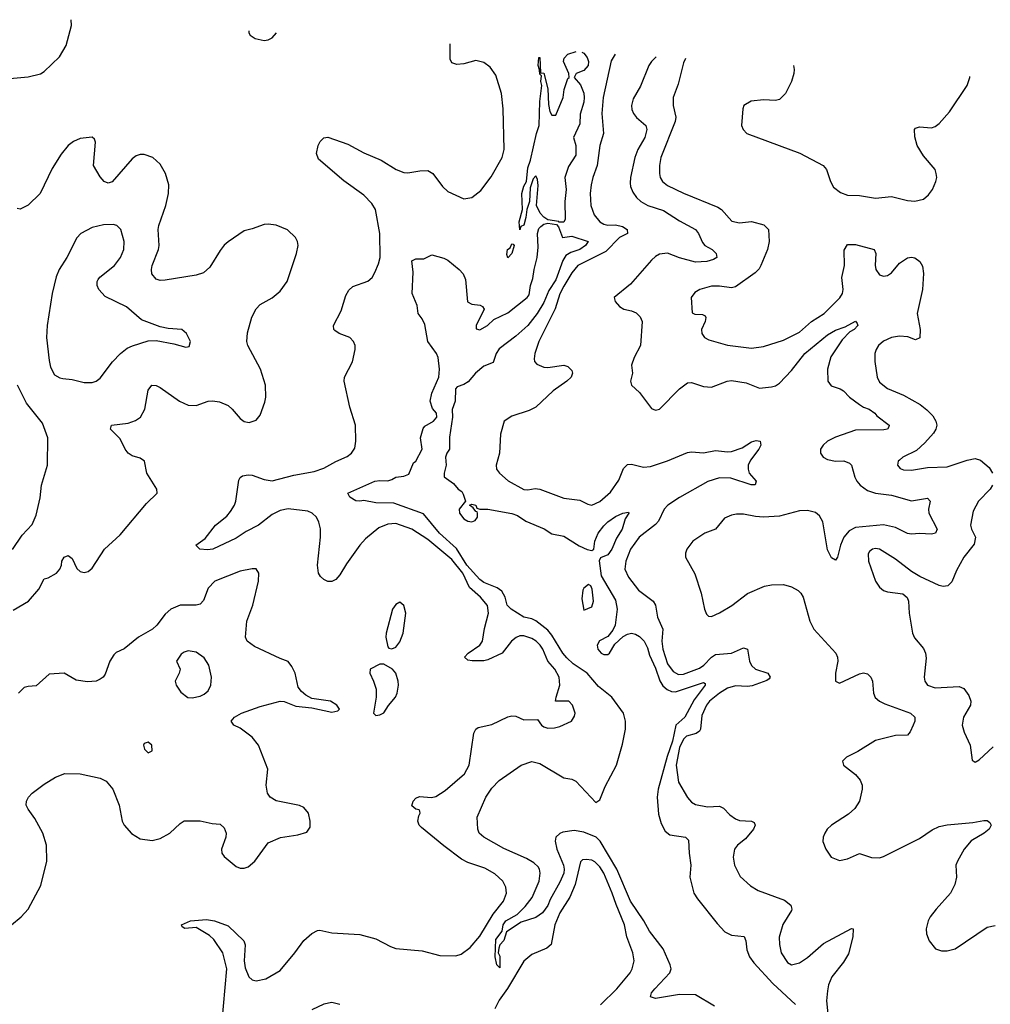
# Model space of a CAD drawing. Header units: inches. Extents: x 1682530 to 1839546, y 640742 to 791647.
# Tile 487 of 656: x 1744147 to 1749005, y 783533 to 788459. Entities that reach past the tile are written whole.
import ezdxf

# ---------------------------------------------------------------- set-up
doc = ezdxf.new("R2010")
doc.units = ezdxf.units.IN
doc.header["$MEASUREMENT"] = 0
doc.layers.add('B7748', color=7, linetype='Continuous')

msp = doc.modelspace()

# ---------------------------------------------------------------- linework, layer by layer
at = {"layer": 'B7748', "color": 5}
for points, elevation in [([(1744021.8, 788158.2), (1744190, 788173.2), (1744251.3, 788188.7), (1744270, 788200.8), (1744345.8, 788274.2), (1744380.4, 788330), (1744406.9, 788430), (1744405.4, 788459.3)], 720), ([(1745293.7, 788403), (1745294.2, 788394.2), (1745301.4, 788381.4), (1745325.2, 788365.2), (1745370, 788355.3), (1745390, 788358.4), (1745410, 788368.5), (1745431.9, 788394.3)], 720), ([(1745159.5, 783430), (1745183.4, 783710), (1745163.2, 783790), (1745118.1, 783858.1), (1745097.6, 783877.6), (1745030, 783917), (1744973.2, 783913.2), (1744960.9, 783920.9), (1744957.2, 783930), (1745002, 783950), (1745082.8, 783957.2), (1745122, 783950), (1745190, 783925.8), (1745268.7, 783850), (1745275.8, 783830), (1745270.2, 783750), (1745276.2, 783716.2), (1745294.3, 783670), (1745310, 783655.3), (1745330, 783651.1), (1745378.7, 783661.3), (1745450, 783702), (1745524.8, 783790), (1745570, 783852), (1745610, 783886.7), (1745637.4, 783902.6), (1745650, 783904.2), (1745710, 783891.1), (1745850, 783882.3), (1745930, 783860.9), (1746002.2, 783822.2), (1746030, 783813), (1746161, 783801), (1746250, 783776.6), (1746330, 783775.7), (1746356.8, 783783.2), (1746402.1, 783817.9), (1746450, 783874.7), (1746516.4, 783983.6), (1746568.4, 784050), (1746583.2, 784090), (1746579.7, 784119.7), (1746564.8, 784150), (1746525.5, 784185.5), (1746475, 784215), (1746390, 784242.4), (1746358.7, 784258.7), (1746270, 784325.3), (1746158.3, 784418.4), (1746146.4, 784430), (1746140.2, 784450), (1746144.2, 784475.8), (1746151.4, 784490), (1746150, 784499), (1746146, 784506), (1746129.3, 784510), (1746110, 784526.6), (1746116.9, 784550), (1746130, 784565.3), (1746147.7, 784572.3), (1746208.1, 784568.1), (1746230, 784572.1), (1746277.4, 784602.6), (1746373.1, 784686.8), (1746397.3, 784730), (1746419.8, 784890), (1746429.9, 784910.1), (1746441.9, 784918.1), (1746510, 784932.9), (1746590, 784972.2), (1746610, 784975.8), (1746630, 784974), (1746670, 784957), (1746738.4, 784958.4), (1746758, 784930), (1746770, 784921.3), (1746790, 784915.3), (1746823.8, 784916.2), (1746850, 784922.4), (1746909, 784950), (1746924.8, 784975.2), (1746927, 784990), (1746914.7, 785030), (1746895.1, 785050), (1746829.7, 785049.7), (1746831.6, 785070), (1746850.7, 785130), (1746847.1, 785170), (1746826.3, 785210), (1746790.4, 785250.4), (1746765.3, 785310), (1746752.2, 785330), (1746732.1, 785350), (1746710, 785363.6), (1746670, 785377.3), (1746650, 785376.5), (1746631.3, 785368.7), (1746609.2, 785350.8), (1746562.4, 785290), (1746490, 785256.8), (1746470, 785251.8), (1746412.2, 785252.2), (1746390, 785255.6), (1746373.7, 785270), (1746391, 785290), (1746449.8, 785330), (1746463.5, 785350), (1746473.7, 785413.7), (1746493.3, 785490), (1746488.2, 785528.2), (1746453.5, 785570), (1746399, 785619), (1746364.9, 785690), (1746310, 785758), (1746190, 785859.3), (1746110, 785909.5), (1746030, 785938.8), (1745990, 785935.8), (1745943.8, 785916.2), (1745878.2, 785861.8), (1745849, 785831), (1745782.3, 785737.7), (1745750, 785682), (1745730, 785658.9), (1745710, 785648.6), (1745690, 785648.7), (1745670, 785658.9), (1745652.9, 785672.9), (1745642.7, 785690), (1745638, 785730), (1745652.9, 785870), (1745652.3, 785912.3), (1745644.6, 785944.6), (1745631.9, 785970), (1745611.6, 785990), (1745590, 785999.6), (1745490, 786011.7), (1745450, 786003.4), (1745410, 785983.1), (1745341.9, 785930), (1745280.8, 785899.2), (1745230, 785864.9), (1745113.1, 785810), (1745086.7, 785806.7), (1745049, 785810), (1745029.3, 785830), (1745076, 785864), (1745126.8, 785930), (1745183.9, 785976.1), (1745202, 785998), (1745221.7, 786030), (1745228.5, 786050), (1745244.4, 786155.6), (1745250.8, 786169.2), (1745262.8, 786177.2), (1745290, 786182), (1745310, 786179.8), (1745370, 786158.4), (1745410, 786152.3), (1745519.4, 786180.6), (1745620.8, 786199.2), (1745670, 786215.6), (1745730, 786249.4), (1745786, 786274), (1745807.4, 786290), (1745825.1, 786314.9), (1745829.8, 786350), (1745828.2, 786430), (1745800, 786520), (1745770.7, 786650), (1745773.6, 786670), (1745812, 786748), (1745826.2, 786810), (1745826, 786830), (1745817.7, 786850), (1745798.7, 786870), (1745746.6, 786890), (1745724.1, 786904.1), (1745718.7, 786910), (1745716.9, 786930), (1745756.6, 787003.4), (1745780, 787080), (1745793.8, 787106.2), (1745814.9, 787125.1), (1745890, 787151.4), (1745910.5, 787169.5), (1745925, 787195), (1745942.8, 787237.2), (1745950.5, 787269.5), (1745950, 787389), (1745927.9, 787510), (1745910, 787540.2), (1745870, 787581.5), (1745770, 787652.8), (1745642.2, 787762.2), (1745632.6, 787790), (1745640.6, 787830), (1745650.5, 787850), (1745670, 787869), (1745690, 787871.1), (1745790, 787836.2), (1745870, 787793.3), (1745956.6, 787756.6), (1746032.2, 787710), (1746070, 787695.4), (1746090, 787693.8), (1746150, 787703.6), (1746190, 787704.2), (1746214.4, 787690), (1746264.1, 787624.1), (1746290, 787600.4), (1746370, 787563.7), (1746410, 787570.4), (1746455.6, 787604.4), (1746506.4, 787673.6), (1746561.6, 787770), (1746571.4, 787810), (1746567, 788013), (1746558.2, 788090), (1746530, 788182), (1746502.2, 788222.2), (1746470, 788244.7), (1746430, 788254.3), (1746370, 788238.4), (1746335.1, 788235.1), (1746310, 788244), (1746302, 788262), (1746302.3, 788339.2)], 680), ([(1747127.4, 788287), (1747107, 788253), (1747067.4, 788070), (1747061, 787990), (1747069.6, 787890), (1747050.5, 787830), (1747037.7, 787730), (1747015.3, 787670), (1747007, 787633), (1747001.7, 787590), (1747005.5, 787530), (1747022.3, 787482.4), (1747050, 787448.3), (1747070, 787436.6), (1747090, 787431.5), (1747130, 787432.4), (1747164.2, 787424.3), (1747188.2, 787410), (1747188.9, 787390), (1747150, 787369), (1747081.1, 787298.9), (1746940.5, 787230), (1746910, 787193), (1746870, 787126.7), (1746850, 787087.9), (1746826.9, 787013.1), (1746745.5, 786850), (1746725.1, 786790), (1746722.7, 786762.7), (1746724.5, 786750), (1746735.4, 786735.4), (1746770, 786720.7), (1746790, 786719.8), (1746870, 786731.5), (1746890, 786724.7), (1746910, 786704), (1746913.7, 786690), (1746906.8, 786670), (1746886.2, 786650), (1746817.6, 786602.4), (1746730, 786520.7), (1746696.3, 786503.7), (1746610, 786475.2), (1746571.6, 786450), (1746553.8, 786386.2), (1746549.3, 786290), (1746531.8, 786230), (1746533.7, 786210), (1746548.7, 786190), (1746592.1, 786152.1), (1746670, 786108.3), (1746690, 786106.3), (1746726.3, 786113.7), (1746750, 786111), (1746870, 786066), (1746950, 786054.9), (1746990, 786034.9), (1747010, 786030.2), (1747050, 786049.3), (1747104.5, 786095.5), (1747145.1, 786154.9), (1747170, 786214), (1747190, 786233.6), (1747210, 786235.4), (1747270, 786220.7), (1747304.2, 786224.2), (1747390, 786251.6), (1747490, 786294), (1747510, 786296.9), (1747570, 786291.4), (1747630, 786303.4), (1747690, 786296.4), (1747710, 786298.9), (1747763.2, 786316.8), (1747810, 786346.8), (1747833.8, 786353.8), (1747854, 786350), (1747856.5, 786330), (1747847.3, 786310), (1747804.7, 786255.3), (1747793.1, 786230), (1747792.5, 786210), (1747798.8, 786190), (1747832.7, 786150), (1747827.5, 786132.5), (1747808.1, 786131.9), (1747706, 786166), (1747650, 786166.9), (1747591.2, 786148.8), (1747450, 786068.9), (1747391.5, 786030), (1747372.3, 786010), (1747344.1, 785950), (1747330, 785933.4), (1747247.1, 785870), (1747204.1, 785810), (1747180.6, 785750), (1747176.1, 785710), (1747194.1, 785670), (1747245.1, 785605.1), (1747317.7, 785550), (1747328.8, 785530), (1747339, 785470), (1747366.3, 785410), (1747361.5, 785350), (1747366.4, 785310), (1747390, 785236.8), (1747417.7, 785197.7), (1747444, 785184), (1747470, 785184.5), (1747550, 785215.7), (1747570.6, 785229.4), (1747610, 785270.6), (1747630, 785282.7), (1747710, 785289.6), (1747770, 785317.4), (1747789.3, 785309.3), (1747800.7, 785250), (1747810, 785228.2), (1747830, 785209.4), (1747892.4, 785190), (1747903.8, 785170), (1747898.9, 785161.1), (1747886.1, 785153.9), (1747813.2, 785126.8), (1747790, 785123), (1747730, 785125.9), (1747690, 785115), (1747650, 785089.9), (1747600.4, 785050), (1747584.3, 785030), (1747561.1, 784978.9), (1747554.5, 784910), (1747550, 784900.3), (1747532.3, 784887.7), (1747484.7, 784875.3), (1747470, 784860.2), (1747450, 784818.1), (1747433.5, 784730), (1747444, 784644), (1747490, 784567.2), (1747510, 784544.9), (1747530, 784532.6), (1747590, 784521.6), (1747650, 784524.9), (1747670, 784513.8), (1747701, 784481), (1747730, 784461.6), (1747750, 784453), (1747810.2, 784450.2), (1747823.1, 784443.1), (1747828.7, 784430), (1747820.2, 784410), (1747779.2, 784360.8), (1747740.4, 784330), (1747725.3, 784310), (1747718.9, 784270), (1747724.4, 784230), (1747752.9, 784172.9), (1747805.1, 784125.1), (1747842.9, 784102.9), (1747974.8, 784054.8), (1748006.3, 784030), (1748012.3, 784010), (1748010, 784002.7), (1747967.5, 783932.5), (1747949.1, 783869.1), (1747950, 783832), (1747958, 783790), (1747990, 783742.6), (1748010, 783730.3), (1748050, 783741.3), (1748090, 783767.5), (1748170, 783837), (1748310, 783912.8), (1748319.1, 783910), (1748316.4, 783870), (1748295.1, 783784.9), (1748270, 783743.7), (1748212.1, 783670), (1748195.2, 783630), (1748190, 783600.9), (1748185.4, 783550), (1748197.6, 783437.6)], 680), ([(1746846, 787446), (1746846, 787450), (1746790, 787458), (1746770, 787471.5), (1746751.7, 787491.7), (1746734.3, 787530), (1746742.7, 787630), (1746739.3, 787659.3), (1746730, 787678), (1746716.9, 787663.1), (1746702, 787618), (1746699.1, 787550), (1746684.7, 787510), (1746680.7, 787470), (1746670.7, 787430.7), (1746656, 787424), (1746650, 787408), (1746647.5, 787447.5), (1746663.7, 787510), (1746660.5, 787590), (1746670, 787626), (1746683.7, 787650), (1746690, 787718), (1746703.8, 787756.2), (1746733.2, 787890), (1746747, 787930), (1746749.7, 788050), (1746761.2, 788130), (1746755.3, 788150), (1746758, 788178), (1746750, 788186), (1746749.2, 788209.2), (1746742, 788230), (1746746, 788270), (1746750.6, 788269.4), (1746754, 788194), (1746770, 788192), (1746790, 788114), (1746794.4, 788034.4), (1746800.7, 788000.7), (1746810, 787982), (1746830, 787982), (1746867, 788070), (1746872, 788110), (1746890, 788164.7), (1746898, 788170), (1746895.3, 788190), (1746869.7, 788250), (1746872.5, 788267.5), (1746890, 788286), (1746932.7, 788299.3)], 660), ([(1746960.7, 788297.5), (1746970, 788291.3), (1746987.3, 788270), (1746993.7, 788250), (1746992, 788230), (1746970, 788205.2), (1746932, 788190), (1746922, 788170), (1746953.2, 788133.2), (1746970, 788092), (1746972.4, 788070), (1746970, 788046), (1746952.8, 787987.2), (1746950, 787938), (1746918.8, 787870), (1746930.3, 787830), (1746930, 787782), (1746894.6, 787725.4), (1746876.3, 787670), (1746882.4, 787610), (1746875.8, 787550), (1746878, 787462), (1746870, 787446), (1746846, 787446)], 660), ([(1747332.8, 788274), (1747310.1, 788250), (1747296.8, 788230), (1747253.9, 788126.1), (1747217.1, 788062.9), (1747209.6, 788030), (1747210.8, 788010), (1747218.7, 787990), (1747234.7, 787970), (1747280.2, 787930), (1747286.4, 787910), (1747276, 787870), (1747241.2, 787810), (1747225.8, 787770), (1747203.8, 787670), (1747201.8, 787641.8), (1747203.9, 787623.9), (1747216.3, 787596.3), (1747234.5, 787570), (1747255.9, 787550), (1747291.8, 787530), (1747370, 787503.9), (1747450, 787452.1), (1747530.1, 787410.1), (1747544.5, 787390), (1747564, 787344), (1747576.9, 787330), (1747612.4, 787310), (1747633.1, 787290), (1747637, 787270), (1747620, 787260), (1747585.5, 787250), (1747530, 787245.6), (1747450, 787267.9), (1747390, 787291.3), (1747350, 787285.8), (1747330, 787274.8), (1747310, 787256.2), (1747203.6, 787136.4), (1747123, 787070), (1747127.7, 787050), (1747150, 787024.4), (1747171.5, 787011.5), (1747210, 787002.8), (1747232.4, 786992.4), (1747253.1, 786973.1), (1747262.2, 786950), (1747254.8, 786830), (1747222, 786770), (1747209.3, 786730), (1747214.3, 786690), (1747204.9, 786650), (1747208.5, 786630), (1747250, 786594.3), (1747310, 786514.6), (1747330, 786505.8), (1747350, 786511.4), (1747450, 786613), (1747490, 786642), (1747510, 786643.8), (1747570, 786624), (1747610, 786620.1), (1747688.5, 786651.5), (1747710, 786654.7), (1747782.9, 786642.9), (1747850, 786616.5), (1747910, 786621.6), (1747930, 786627.3), (1747950, 786640.2), (1748010, 786704.6), (1748077.5, 786790), (1748190, 786882.6), (1748230, 786906.4), (1748278.1, 786921.8), (1748330, 786950.2), (1748339.2, 786939.2), (1748341.3, 786930), (1748323.1, 786910), (1748302.7, 786897.3), (1748262.9, 786857.1), (1748207.4, 786772.6), (1748190.6, 786710), (1748191.5, 786651.5), (1748207.9, 786627.9), (1748252.9, 786612.9), (1748270, 786602), (1748300.7, 786570), (1748350, 786534), (1748370, 786520.3), (1748399.1, 786510), (1748427.7, 786490), (1748437.6, 786477.6), (1748499.1, 786430), (1748498, 786422), (1748491.3, 786410), (1748472.1, 786407.9), (1748330, 786405.4), (1748230.5, 786370), (1748190.4, 786350), (1748168.6, 786331.4), (1748156, 786310), (1748154.9, 786290), (1748168.7, 786270), (1748190, 786259.2), (1748230, 786251), (1748271.6, 786251.6), (1748300.1, 786240.1), (1748310.2, 786230), (1748326.4, 786170), (1748336.8, 786150), (1748353.5, 786130), (1748390, 786103.5), (1748430, 786090.7), (1748510, 786080.1), (1748610, 786052.3), (1748690, 786065.7), (1748704.6, 786050), (1748696.3, 786010), (1748697.7, 785990), (1748738.5, 785910), (1748730.4, 785890), (1748710, 785884.5), (1748650, 785889), (1748610, 785885), (1748590, 785888.4), (1748530, 785918.9), (1748470, 785932.1), (1748330, 785919), (1748297.9, 785902.1), (1748271.5, 785870), (1748255.2, 785830), (1748240.9, 785770), (1748230, 785755.1), (1748210, 785767.2), (1748190, 785806.3), (1748167, 785947), (1748150, 785976.8), (1748130, 785993.7), (1748090, 786003.9), (1748050, 786002.5), (1747950, 785974.8), (1747870, 785970.9), (1747830, 785973.8), (1747770, 785986), (1747734.4, 785985.6), (1747710, 785980.5), (1747675.4, 785964.6), (1747629.1, 785910.9), (1747575.6, 785890), (1747516.5, 785850), (1747486, 785810), (1747479.1, 785790), (1747480.2, 785770), (1747527, 785687), (1747558.4, 785590), (1747575.2, 785510), (1747584.5, 785484.5), (1747595.1, 785475.1), (1747610, 785474), (1747650, 785491.7), (1747711, 785529), (1747790, 785588.5), (1747875.1, 785624.9), (1747910, 785632.6), (1747970, 785633.6), (1748010, 785622.2), (1748043.4, 785603.4), (1748057.4, 785590), (1748067.7, 785570), (1748102.4, 785450), (1748121.3, 785410), (1748232.3, 785290), (1748240.2, 785270), (1748241.2, 785250), (1748230.3, 785190), (1748230.8, 785150), (1748250, 785140.4), (1748350, 785186.3), (1748370, 785191.8), (1748390, 785186.7), (1748406.7, 785170), (1748415.2, 785150), (1748420.2, 785090), (1748428.3, 785068.3), (1748450.2, 785050.2), (1748476.9, 785036.9), (1748606, 784990), (1748628, 784970), (1748626.7, 784950), (1748618.9, 784930), (1748603.7, 784896.3), (1748590, 784880.5), (1748530, 784877.5), (1748430, 784853.3), (1748342, 784798), (1748286, 784770), (1748265.5, 784750), (1748270.5, 784730), (1748330, 784682.8), (1748354.4, 784654.4), (1748363.5, 784630), (1748364.3, 784610), (1748350.2, 784550), (1748327.5, 784512.5), (1748296, 784484), (1748210.4, 784430), (1748188.7, 784410), (1748177, 784390), (1748168.8, 784370), (1748167.5, 784347.5), (1748182.4, 784310), (1748208, 784270), (1748250, 784253.1), (1748290, 784261.7), (1748350, 784288.4), (1748410, 784267), (1748450, 784266.5), (1748470, 784272.8), (1748650, 784363.2), (1748714.7, 784405.3), (1748750, 784422.7), (1748790, 784431), (1748918, 784442), (1748972, 784452), (1748990, 784452.9), (1749002.9, 784442.9), (1749010.2, 784430), (1748999.2, 784410), (1748975.2, 784390), (1748908.8, 784351.2), (1748875, 784310), (1748840.5, 784250), (1748831.8, 784230), (1748835.9, 784170), (1748827.7, 784132.3), (1748806.4, 784090), (1748734, 784010), (1748704.9, 783970), (1748694.4, 783950), (1748683.8, 783910), (1748685.8, 783885.8), (1748698.8, 783850), (1748730.5, 783810.5), (1748760.9, 783800.9), (1748790, 783800.3), (1748830, 783810.3), (1748990, 783919.3), (1749030, 783927.7)], 720), ([(1747479, 788264.7), (1747470, 788243.6), (1747443.4, 788136.6), (1747417.3, 788070), (1747418, 788030), (1747431.1, 787971.1), (1747428, 787950), (1747356.2, 787770), (1747349.2, 787729.2), (1747349.3, 787690), (1747353.1, 787670), (1747364.3, 787650), (1747389.2, 787630), (1747470, 787590.9), (1747641.7, 787521.7), (1747659.8, 787510), (1747711.1, 787451.1), (1747750, 787443.5), (1747810, 787450.1), (1747872.4, 787432.4), (1747894.5, 787410), (1747898.8, 787350), (1747889.3, 787310), (1747857, 787230), (1747847.5, 787212.5), (1747827.8, 787192.2), (1747730, 787122.3), (1747710, 787117.6), (1747650, 787126.2), (1747610, 787126), (1747551, 787110), (1747525.5, 787094.5), (1747507.3, 787070), (1747513.4, 786993.4), (1747525.5, 786985.5), (1747564.4, 786984.4), (1747577.2, 786977.2), (1747581.6, 786970), (1747578, 786950), (1747560.4, 786910), (1747562, 786890), (1747574, 786870), (1747596.9, 786856.9), (1747689.4, 786830.6), (1747810, 786815.5), (1747870, 786824.2), (1747970, 786855.3), (1748050, 786895.9), (1748110.3, 786949.7), (1748172.9, 786990), (1748252.3, 787067.7), (1748264.9, 787090), (1748267.9, 787110), (1748262.8, 787170), (1748275, 787230), (1748274.2, 787305.8), (1748290, 787334.2), (1748330, 787334), (1748423.8, 787310), (1748431.6, 787290), (1748428.6, 787231.4), (1748432.2, 787210), (1748450, 787183.6), (1748470, 787176.9), (1748490, 787180.2), (1748510, 787192.9), (1748550, 787240.9), (1748590, 787267.8), (1748610, 787271.4), (1748627.6, 787267.6), (1748652.4, 787250), (1748665.2, 787225.3), (1748671.3, 787190), (1748665.5, 787110), (1748639.2, 786990), (1748654.3, 786910), (1748652.1, 786867.9), (1748630, 786858.4), (1748591.9, 786871.9), (1748550, 786875.3), (1748510, 786868.5), (1748470, 786850.9), (1748444.9, 786830), (1748433.1, 786810), (1748426.5, 786790), (1748426.4, 786750), (1748439.7, 786670), (1748450, 786646), (1748490, 786614.7), (1748570, 786581.3), (1748654.8, 786534.8), (1748688.1, 786508.1), (1748716.9, 786476.9), (1748733.2, 786450), (1748737.8, 786430), (1748733.2, 786410), (1748721.2, 786390), (1748677.3, 786342.7), (1748635.9, 786304.1), (1748568, 786270), (1748550, 786255.6), (1748544.4, 786250), (1748540.4, 786230), (1748554.4, 786214.4), (1748570, 786206.7), (1748610, 786205.8), (1748690, 786219.2), (1748790, 786222.3), (1748890, 786256.2), (1748930, 786263.6), (1748955.9, 786255.9), (1748999, 786219), (1749016.3, 786190)], 740), ([(1748019.4, 788230.5), (1748023.1, 788210), (1748022.6, 788190), (1748010.3, 788150), (1747980.9, 788090), (1747950, 788060.4), (1747930, 788054.5), (1747870, 788058.3), (1747807.9, 788052.1), (1747771.3, 788030), (1747766, 788014), (1747759.6, 787930), (1747767.6, 787910), (1747787.2, 787890), (1748051.5, 787791.5), (1748168.7, 787730), (1748186, 787710), (1748204.9, 787650), (1748221.1, 787621.1), (1748254.6, 787594.6), (1748290, 787581.3), (1748350, 787579.5), (1748430, 787566.4), (1748510, 787574), (1748590, 787554), (1748628.2, 787551.8), (1748670, 787561.6), (1748696.6, 787583.4), (1748716.2, 787610), (1748732.3, 787650), (1748737, 787670), (1748734.5, 787690), (1748729.6, 787710), (1748670, 787778), (1748639.3, 787830), (1748627, 787873), (1748625.6, 787910), (1748630, 787917.3), (1748650, 787923.8), (1748710, 787918), (1748730, 787925.5), (1748750, 787940.7), (1748801.3, 787998.7), (1748889.7, 788130), (1748902, 788170), (1748902.6, 788174.6)], 760), ([(1744115.2, 785504.8), (1744190.6, 785549.4), (1744242.7, 785610), (1744270, 785661.6), (1744290, 785666.4), (1744331.8, 785690), (1744347.3, 785710), (1744356, 785730), (1744358, 785750), (1744369.3, 785770), (1744390, 785778.8), (1744410, 785762.8), (1744433.7, 785713.7), (1744450, 785699.1), (1744470, 785694), (1744490, 785698), (1744510, 785715.3), (1744570.9, 785810), (1744650, 785882.2), (1744781.8, 786038.2), (1744834.7, 786090), (1744832.8, 786110), (1744783, 786190), (1744771.6, 786250), (1744750, 786265.1), (1744710, 786277.4), (1744690.8, 786290.8), (1744675.8, 786310), (1744650, 786363), (1744602, 786410), (1744606.6, 786430), (1744690, 786440.5), (1744726.3, 786453.7), (1744751.7, 786470), (1744772.8, 786510), (1744790, 786606), (1744809.2, 786630), (1744830, 786628.5), (1744850, 786618.3), (1744947.7, 786550), (1744990, 786530.2), (1745030, 786529.5), (1745090, 786550.1), (1745112, 786552), (1745146.6, 786546.6), (1745190, 786529.2), (1745211.3, 786511.3), (1745250, 786464.6), (1745270, 786448.9), (1745296, 786444), (1745330, 786454.9), (1745350, 786480.7), (1745374.5, 786545.5), (1745378.7, 786570), (1745377.4, 786630), (1745351.7, 786710), (1745289.3, 786829.3), (1745284.2, 786850), (1745286.9, 786893.1), (1745308.9, 786971.1), (1745330, 787012.6), (1745350, 787034.2), (1745410, 787068), (1745450, 787101.5), (1745485.1, 787150), (1745532, 787290), (1745540.4, 787330), (1745537.4, 787350), (1745527.6, 787370), (1745487.4, 787407.4), (1745431.1, 787431.1), (1745390, 787436.9), (1745370, 787435.1), (1745310, 787412.6), (1745270, 787403), (1745190, 787348.2), (1745170, 787331.3), (1745150, 787304.2), (1745099.4, 787220.6), (1745066.4, 787193.6), (1745030, 787181.7), (1744875.6, 787155.6), (1744850, 787154.8), (1744830, 787161.3), (1744807.7, 787187.7), (1744806, 787210), (1744809.8, 787230), (1744841.6, 787310), (1744845, 787330), (1744840.2, 787410), (1744843, 787430), (1744878.5, 787530), (1744891.6, 787590), (1744892.8, 787632.8), (1744876.8, 787690), (1744850, 787736.4), (1744812.8, 787770), (1744770, 787784.8), (1744750, 787784.8), (1744730, 787778.4), (1744710, 787763.9), (1744610, 787648.3), (1744590, 787641.3), (1744570, 787649.6), (1744550, 787672.3), (1744516.9, 787730), (1744527.2, 787847.2), (1744521.2, 787861.2), (1744510, 787871.6), (1744450, 787864.7), (1744416.3, 787850), (1744390, 787829.6), (1744354.2, 787785.8), (1744310, 787714), (1744250, 787589.5), (1744190, 787531.8), (1744150, 787511.8), (1744134, 787514)], 720), ([(1747624.1, 783524.1), (1747530, 783579.8), (1747450, 783581.5), (1747330, 783562.4), (1747304.2, 783570), (1747309.8, 783590), (1747325.3, 783610), (1747400.4, 783690), (1747407.6, 783710), (1747402.5, 783730), (1747367.6, 783810), (1747298.7, 783898.7), (1747270.4, 783950), (1747204.2, 784050), (1747135.4, 784210), (1747053, 784350), (1747032.8, 784370), (1746970, 784394.5), (1746922, 784402), (1746865.6, 784394.4), (1746850, 784388.2), (1746831, 784370), (1746827.5, 784350), (1746835.1, 784310), (1746869, 784230), (1746871.6, 784210), (1746870, 784189.7), (1746850, 784144.1), (1746801.7, 784058.3), (1746790, 784026.8), (1746764.2, 783990), (1746730, 783967.2), (1746656.5, 783943.5), (1746584.1, 783895.9), (1746570, 783853.2), (1746550.6, 783830), (1746545.4, 783814.6), (1746542, 783790), (1746550, 783774), (1746550, 783715.3), (1746535.3, 783730), (1746526.6, 783770), (1746530, 783857.3), (1746561.6, 783898.4), (1746567.4, 783930), (1746580.4, 783950), (1746637.1, 783982.9), (1746677, 784023), (1746711.8, 784068.2), (1746746.8, 784150), (1746751.6, 784190), (1746748.9, 784208.9), (1746741.4, 784221.4), (1746720.5, 784240.5), (1746682.9, 784262.9), (1746570, 784311.9), (1746469.4, 784370), (1746446.6, 784390), (1746440.9, 784410), (1746436.9, 784470), (1746479.7, 784570), (1746510, 784614), (1746547.4, 784652.6), (1746656.2, 784730), (1746710, 784747.8), (1746750, 784738.5), (1746870, 784666), (1746910, 784658.9), (1746930, 784650.2), (1747030, 784542), (1747050, 784555.8), (1747077, 784623), (1747134.7, 784730), (1747164.9, 784835.1), (1747178.7, 784910), (1747179.6, 784950), (1747168.4, 784990), (1747110.4, 785070), (1747043.6, 785123.6), (1746987.2, 785190), (1746917.1, 785237.1), (1746886.4, 785266.4), (1746864.8, 785290), (1746810, 785380.2), (1746790, 785405), (1746730, 785451.3), (1746710, 785461.1), (1746670, 785469.9), (1746606.4, 785510), (1746586.9, 785530), (1746577.1, 785570), (1746559.9, 785599.9), (1746536.5, 785616.5), (1746470, 785642.9), (1746450, 785658.9), (1746384.8, 785730), (1746333.9, 785813.9), (1746248.6, 785890), (1746167.5, 785987.5), (1746020.5, 786040.5), (1745930, 786041.5), (1745870, 786054.5), (1745850, 786049.7), (1745830, 786052.3), (1745799, 786070), (1745789, 786090), (1745925.2, 786150), (1745950, 786154.6), (1745990, 786152.7), (1746010, 786158), (1746030, 786170.6), (1746070, 786174.9), (1746094.1, 786185.9), (1746118, 786242), (1746130, 786251.3), (1746160.7, 786310), (1746152.8, 786367.2), (1746166.6, 786413.4), (1746174.8, 786425.2), (1746219, 786450), (1746235.3, 786470), (1746234, 786490), (1746213.8, 786513.8), (1746201.6, 786550), (1746209.7, 786590), (1746245.6, 786670), (1746247.8, 786710), (1746241.5, 786770), (1746233.7, 786790), (1746189.8, 786850), (1746174.1, 786934.1), (1746162, 786962), (1746142, 786990), (1746137, 787030), (1746111.5, 787090), (1746115.9, 787195.9), (1746110, 787252), (1746130, 787262), (1746170, 787262), (1746210, 787282), (1746270, 787266), (1746290, 787256), (1746346, 787210), (1746367.3, 787187.3), (1746379.1, 787159.1), (1746387.9, 787047.9), (1746410, 787036), (1746451.3, 787031.3), (1746463.6, 787023.6), (1746471.3, 787011.3), (1746431.3, 786930), (1746432, 786912), (1746450, 786906.8), (1746488.7, 786930), (1746520.9, 786959.1), (1746590, 786992.7), (1746687.3, 787070), (1746697, 787083), (1746703.5, 787130), (1746716.1, 787163.9), (1746722.2, 787210), (1746737.8, 787270), (1746742, 787322), (1746738.4, 787390), (1746745.6, 787414.4), (1746755.5, 787424.5), (1746770, 787436.3), (1746790, 787440.7), (1746834, 787434), (1746843.6, 787423.6), (1746864.7, 787370), (1746910, 787376.3), (1746993.1, 787350), (1746979.1, 787330), (1746950.2, 787310), (1746905.3, 787294.7), (1746880.5, 787279.5), (1746866.1, 787253.9), (1746830, 787158.5), (1746795.4, 787104.6), (1746770, 787045.1), (1746736.9, 786990), (1746690, 786929.9), (1746630, 786876.1), (1746547.1, 786812.9), (1746531.7, 786790), (1746516.4, 786743.6), (1746470, 786726), (1746429.1, 786690.9), (1746391.9, 786648.1), (1746370, 786634), (1746336.8, 786623.2), (1746328.1, 786611.9), (1746327.3, 786550), (1746310.9, 786509.1), (1746313.4, 786470), (1746299.1, 786370), (1746298.8, 786310), (1746284.7, 786290), (1746278, 786270), (1746281, 786230), (1746271.3, 786190), (1746271.6, 786171.6), (1746318.8, 786138.8), (1746342, 786110), (1746359.3, 786099.3), (1746366, 786086), (1746378, 786050), (1746346.4, 786010), (1746348.4, 785990), (1746370, 785962.4), (1746390, 785950.5), (1746410, 785947.3), (1746426, 785954), (1746439, 785970), (1746438, 785990), (1746436.4, 785996.4), (1746430, 785998), (1746416.4, 786016.4), (1746398, 786030), (1746410, 786034.8), (1746430, 786030.4), (1746434.8, 786014.8), (1746450.4, 786010.4), (1746489.7, 786010.3), (1746610, 785989.5), (1746638, 785978), (1746679.6, 785950), (1746772.4, 785912.4), (1746810, 785887.8), (1746870, 785876.1), (1746947.5, 785827.5), (1746987.8, 785807.8), (1747010, 785803.2), (1747020.5, 785810), (1747025, 785850), (1747041.8, 785890), (1747070, 785926.7), (1747090, 785946.7), (1747130, 785973.6), (1747165.2, 785990), (1747194.9, 785994.9), (1747196.3, 785990), (1747177.3, 785962.7), (1747162.2, 785910), (1747134.4, 785865.6), (1747110, 785809.8), (1747090, 785781.3), (1747053.8, 785766.2), (1747048.1, 785751.9), (1747057.6, 785677.6), (1747130, 785554.8), (1747137.6, 785510), (1747127, 785430), (1747115.6, 785404.4), (1747090, 785374), (1747048.7, 785351.3), (1747036.9, 785330), (1747040.9, 785310), (1747057.5, 785290), (1747070, 785283.4), (1747090, 785283.5), (1747099.8, 785290), (1747125.4, 785334.6), (1747167, 785373), (1747190, 785385.7), (1747210, 785390.3), (1747230, 785385.3), (1747250, 785372.9), (1747272.2, 785350), (1747290, 785317), (1747300.1, 785280.1), (1747330, 785214.9), (1747351.9, 785151.9), (1747366.8, 785126.8), (1747387.8, 785107.8), (1747410, 785098.5), (1747430, 785097.1), (1747570, 785143.7), (1747578, 785138), (1747577.5, 785130), (1747522.7, 785057.3), (1747475.7, 784970), (1747430.4, 784929.6), (1747415, 784850), (1747387.1, 784772.9), (1747343, 784610), (1747337.8, 784570), (1747344.4, 784484.4), (1747357.5, 784437.5), (1747378.5, 784398.6), (1747401.7, 784381.7), (1747478.8, 784370), (1747494.4, 784354.4), (1747497.8, 784290), (1747506.9, 784230), (1747500.5, 784170), (1747521.3, 784090), (1747540.2, 784060.2), (1747637.5, 783937.5), (1747676, 783896), (1747710, 783879.1), (1747772.7, 783872.7), (1747780.9, 783850), (1747786.2, 783806.2), (1747800.2, 783770), (1747820.9, 783740.9), (1747917.4, 783637.4), (1748030, 783532.6)], 660), ([(1744111.8, 785808.2), (1744159.4, 785880.6), (1744210, 785933), (1744230, 785980.5), (1744250, 786066.8), (1744256.5, 786130), (1744286.2, 786230), (1744287.8, 786367.8), (1744260.9, 786440.9), (1744181.2, 786541.2), (1744136.3, 786630)], 740), ([(1749015.8, 786130), (1749004.2, 786110), (1748945.3, 786050), (1748919.9, 786000.1), (1748905.4, 785930), (1748910.2, 785910), (1748930.3, 785870), (1748924, 785836), (1748873.4, 785770), (1748836.7, 785703.3), (1748812.9, 785647.1), (1748793, 785627), (1748770, 785623), (1748750, 785628.3), (1748652.8, 785672.8), (1748610, 785698.3), (1748530, 785760.8), (1748450, 785809.7), (1748430, 785812.9), (1748416, 785810), (1748401.2, 785798.8), (1748393.3, 785786.7), (1748396.1, 785750), (1748431, 785651), (1748450, 785619.5), (1748470, 785604.2), (1748490, 785597.4), (1748567.2, 785587.2), (1748588.7, 785568.7), (1748595.3, 785550), (1748598.4, 785490), (1748615.8, 785390), (1748626.3, 785366.3), (1748670, 785313.4), (1748681.3, 785290), (1748684.7, 785264.7), (1748674.6, 785170), (1748678, 785150), (1748690, 785130.5), (1748730, 785116.5), (1748850, 785124), (1748873.1, 785113.1), (1748898.4, 785078.4), (1748907.4, 785050), (1748905.7, 785030), (1748870.3, 784970), (1748864.9, 784930), (1748874.7, 784894.7), (1748904.4, 784830), (1748914.4, 784754.4), (1748930, 784744), (1748950, 784755.5), (1749019.1, 784820.9)], 740), ([(1744106, 783930), (1744153.7, 783970), (1744189.8, 784010), (1744252.8, 784127.2), (1744282.3, 784250), (1744281, 784330), (1744262.4, 784390), (1744222.6, 784462.6), (1744188.7, 784510), (1744180.3, 784530), (1744181.5, 784550), (1744191.2, 784570), (1744210, 784588.8), (1744270, 784634.4), (1744326, 784670), (1744372.4, 784687.6), (1744450, 784686.3), (1744550, 784664.2), (1744579.3, 784650), (1744612.9, 784610), (1744644.4, 784530), (1744659.5, 784450), (1744670.4, 784430), (1744707, 784387), (1744750, 784361.1), (1744810, 784352.4), (1744850, 784362.4), (1744898.3, 784390), (1744950, 784437.6), (1744970, 784450.3), (1745049.7, 784450.3), (1745110, 784437), (1745150, 784434.8), (1745170, 784416), (1745181.3, 784390), (1745179, 784370), (1745157.3, 784310), (1745159.6, 784290), (1745170, 784272.7), (1745230, 784223.1), (1745250, 784214.6), (1745270, 784214.3), (1745290, 784220.9), (1745324.4, 784250), (1745390, 784340.3), (1745453, 784367), (1745539.6, 784380.4), (1745584.9, 784395.1), (1745601.3, 784418.7), (1745601.7, 784450), (1745592, 784490), (1745570, 784517.4), (1745547.9, 784527.9), (1745430, 784551.9), (1745401, 784570), (1745388, 784590), (1745380.3, 784630), (1745389.7, 784710), (1745342.3, 784830), (1745310.7, 784870), (1745250, 784915.3), (1745219.6, 784930), (1745205.7, 784950), (1745222, 784970), (1745256.9, 784990), (1745350, 785022.5), (1745450, 785050.4), (1745470, 785048.2), (1745530, 785024.4), (1745610, 785016.3), (1745710, 784994.8), (1745739, 785001), (1745748, 785010), (1745734, 785030), (1745702, 785050), (1745610, 785063.7), (1745579.3, 785079.3), (1745557.4, 785097.4), (1745540.5, 785120.5), (1745525.1, 785190), (1745510, 785224), (1745490, 785249), (1745450, 785262.7), (1745323.1, 785323.1), (1745284.8, 785350), (1745276.5, 785370), (1745283.4, 785450), (1745314.5, 785530), (1745342.8, 785650), (1745343.5, 785690), (1745330, 785711.1), (1745310, 785712.7), (1745250, 785699.9), (1745124.4, 785650), (1745090, 785615.1), (1745067, 785553), (1745050, 785535.1), (1745030, 785529.8), (1744950.1, 785529.9), (1744903.7, 785510), (1744875.4, 785484.6), (1744834.3, 785430), (1744812.2, 785410), (1744742.3, 785370), (1744670, 785312.2), (1744630, 785292.6), (1744618.2, 785281.8), (1744597.7, 785250), (1744574.9, 785185.1), (1744564.6, 785170), (1744550, 785159.3), (1744529.8, 785149.8), (1744485.9, 785145.9), (1744430, 785155.6), (1744370, 785189.7), (1744294.7, 785185.3), (1744230, 785126.9), (1744190, 785124), (1744170, 785118), (1744140.4, 785090)], 720), ([(1747054.9, 783530), (1747135.3, 783610), (1747202, 783690), (1747211.9, 783710), (1747221.8, 783750), (1747215.9, 783790), (1747186.5, 783870), (1747175, 783930), (1747132.1, 784032.1), (1747112.9, 784090), (1747070, 784188.7), (1747050, 784220.3), (1747026.2, 784246.2), (1747010, 784254.1), (1746981.7, 784258.3), (1746964.6, 784255.4), (1746954.8, 784245.2), (1746927.5, 784132.5), (1746900.6, 784070), (1746850.6, 783990), (1746825.8, 783930), (1746806.8, 783833.2), (1746786.3, 783813.7), (1746710, 783782.5), (1746670, 783749.8), (1746588.3, 783611.7), (1746546.5, 783553.5), (1746524.6, 783510)], 680), ([(1745750, 783532.2), (1745710, 783542.7), (1745670, 783534.5), (1745610, 783506.2)], 680)]:
    msp.add_lwpolyline(points, dxfattribs=dict(at, elevation=elevation))
for points, elevation in [([(1744614.6, 787434.6), (1744566.5, 787433.5), (1744510, 787420.4), (1744453.4, 787390), (1744432.8, 787367.2), (1744383.1, 787270), (1744344.9, 787210), (1744330, 787173.2), (1744310.2, 787089.8), (1744284.9, 786930), (1744280.5, 786870), (1744294.4, 786754.4), (1744301.6, 786721.6), (1744322, 786682), (1744347.5, 786667.5), (1744363.8, 786663.8), (1744410, 786658.4), (1744470, 786643.7), (1744510, 786644.4), (1744530, 786650.4), (1744550, 786665.5), (1744612.4, 786747.6), (1744651.6, 786790), (1744684.9, 786815.1), (1744711.9, 786828.1), (1744790, 786852.2), (1744830, 786854.9), (1744918, 786838), (1744979, 786821), (1744995.3, 786824.7), (1745002, 786850), (1744982, 786890), (1744958, 786910), (1744890, 786914.5), (1744850, 786922.9), (1744757.5, 786957.5), (1744682.3, 787022.3), (1744574.9, 787074.9), (1744543.1, 787110), (1744535.1, 787130), (1744535.4, 787150), (1744540.5, 787159.5), (1744549, 787171), (1744622, 787230), (1744651.1, 787270), (1744668, 787310), (1744669.6, 787350), (1744653.3, 787410), (1744633.2, 787430)], 740), ([(1746590, 787268), (1746584.7, 787284.7), (1746589.4, 787310), (1746602, 787318), (1746610, 787338), (1746616.9, 787336.9), (1746622, 787330), (1746610.8, 787290)], 660), ([(1746994.2, 785634.2), (1746970, 785615.8), (1746965.9, 785605.9), (1746961.2, 785561.2), (1746970, 785504.7), (1747010, 785522), (1747019, 785550), (1747013.2, 785610), (1747006, 785626)], 660), ([(1746050, 785545.2), (1746030, 785532.7), (1746013.4, 785510), (1745982, 785390), (1745980.4, 785370), (1745990, 785322), (1745995.3, 785315.3), (1746010, 785310.8), (1746030, 785320.7), (1746050, 785346.8), (1746067, 785390), (1746080.5, 785490), (1746070, 785528.7)], 720), ([(1744990, 785302.4), (1744970, 785295.6), (1744955.4, 785284.6), (1744932.4, 785250), (1744950.2, 785210), (1744946, 785190), (1744925.3, 785150), (1744930.4, 785130), (1744954.2, 785094.2), (1744988.5, 785068.5), (1745010, 785066.4), (1745050, 785074.9), (1745070, 785084.4), (1745090, 785102), (1745103.6, 785130), (1745107.8, 785170), (1745094.3, 785230), (1745070, 785267), (1745030, 785295.1)], 740), ([(1745970, 785234.5), (1745950, 785234.5), (1745900.5, 785210), (1745899.3, 785190), (1745918.4, 785150), (1745930.5, 785110), (1745930.6, 785069.4), (1745918, 784990), (1745930, 784978), (1745950, 784981), (1745970, 784991), (1745992.6, 785027.4), (1746027.3, 785070), (1746035.8, 785090), (1746043, 785130), (1746042, 785150), (1746029.6, 785190), (1746012.8, 785210)], 720), ([(1744790, 784844), (1744770, 784838), (1744766.8, 784830), (1744771.3, 784810), (1744790, 784791.3), (1744810, 784802), (1744808.7, 784830)], 740)]:
    msp.add_lwpolyline(points, close=True, dxfattribs=dict(at, elevation=elevation))

doc.saveas('drawing.dxf')
